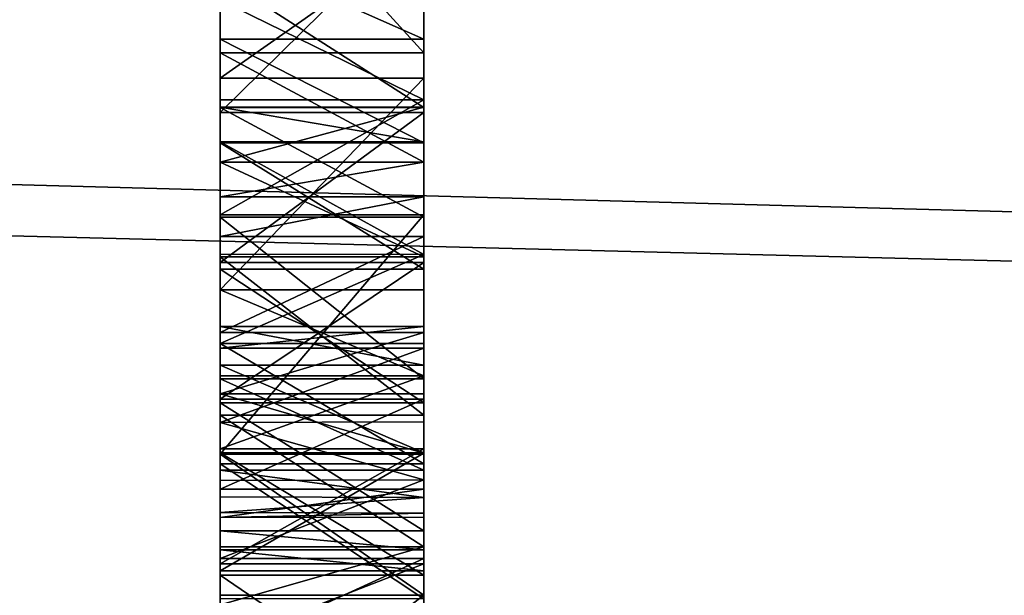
# Model space of a CAD drawing. Header units: millimetres. Extents: x -143 to 143, y -35 to 35.
# Tile 284 of 533: x 114.103 to 115.07, y -12.784 to -12.219. Entities that reach past the tile are written whole.
import ezdxf

# ---------------------------------------------------------------- set-up
doc = ezdxf.new("R2010")
doc.units = ezdxf.units.MM
doc.header["$LTSCALE"] = 65.185185
for name, color, linetype in [('1137', 7, 'CONTINUOUS'), ('1301', 7, 'CONTINUOUS'), ('1323', 7, 'CONTINUOUS'), ('526', 7, 'CONTINUOUS'), ('528', 7, 'CONTINUOUS'), ('529', 7, 'CONTINUOUS'), ('530', 7, 'CONTINUOUS'), ('534', 7, 'CONTINUOUS'), ('732', 7, 'CONTINUOUS'), ('734', 7, 'CONTINUOUS'), ('794', 7, 'CONTINUOUS'), ('795', 7, 'CONTINUOUS'), ('796', 7, 'CONTINUOUS'), ('799', 7, 'CONTINUOUS'), ('800', 7, 'CONTINUOUS'), ('801', 7, 'CONTINUOUS'), ('805', 7, 'CONTINUOUS'), ('806', 7, 'CONTINUOUS'), ('807', 7, 'CONTINUOUS'), ('812', 7, 'CONTINUOUS'), ('813', 7, 'CONTINUOUS'), ('814', 7, 'CONTINUOUS'), ('820', 7, 'CONTINUOUS'), ('821', 7, 'CONTINUOUS'), ('822', 7, 'CONTINUOUS'), ('823', 7, 'CONTINUOUS'), ('824', 7, 'CONTINUOUS'), ('825', 7, 'CONTINUOUS'), ('826', 7, 'CONTINUOUS'), ('827', 7, 'CONTINUOUS'), ('828', 7, 'CONTINUOUS'), ('833', 7, 'CONTINUOUS'), ('834', 7, 'CONTINUOUS'), ('837', 7, 'CONTINUOUS'), ('841', 7, 'CONTINUOUS'), ('842', 7, 'CONTINUOUS'), ('843', 7, 'CONTINUOUS'), ('844', 7, 'CONTINUOUS'), ('849', 7, 'CONTINUOUS')]:
    doc.layers.add(name, color=color, linetype=linetype)

msp = doc.modelspace()

# ---------------------------------------------------------------- linework, layer by layer
at = {"layer": '1137', "linetype": 'CONTINUOUS'}
for points in [[(139.95, -13.08147, 13.08147), (93.65, -11.82631, 14.22632), (139.95, -11.59059, 14.41902), (139.95, -13.08147, 13.08147)], [(93.65, -14.11279, 11.96157), (93.65, -11.82631, 14.22632), (139.95, -13.08147, 13.08147), (93.65, -14.11279, 11.96157)]]:
    msp.add_3dface(points, dxfattribs=at)
at = {"layer": '1301', "linetype": 'CONTINUOUS'}
for points in [[(93.65, -13.08439, -15.78127), (93.65, -10.1533, -17.809), (140.45, -10.28397, -17.73387), (93.65, -13.08439, -15.78127)], [(140.45, -13.20218, -15.68287), (93.65, -13.08439, -15.78127), (140.45, -10.28397, -17.73387), (140.45, -13.20218, -15.68287)]]:
    msp.add_3dface(points, dxfattribs=at)
at = {"layer": '1323', "linetype": 'CONTINUOUS'}
for points in [[(140.45, -13.1119, 15.75843), (140.45, -10.18196, 17.79263), (93.65, -10.29824, 17.72558), (140.45, -13.1119, 15.75843)], [(93.65, -13.2127, 15.67401), (140.45, -13.1119, 15.75843), (93.65, -10.29824, 17.72558), (93.65, -13.2127, 15.67401)]]:
    msp.add_3dface(points, dxfattribs=at)
at = {"layer": '526', "linetype": 'CONTINUOUS'}
for points in [[(114.3, -13.21205, -11.09073), (114.3, -8.51628, -6.39496), (114.3, -11.90267, -7.68726), (114.3, -13.21205, -11.09073)], [(114.3, -9.88123, 3.97288), (114.3, -13.08326, 5.82157), (114.3, -10.45604, 2.02329), (114.3, -9.88123, 3.97288)], [(114.3, -10.45604, 2.02329), (114.3, -13.08326, 5.82157), (114.3, -10.65), (114.3, -10.45604, 2.02329)], [(114.3, -10.65), (114.3, -13.08326, 5.82157), (114.3, -11.1392, -6.85578), (114.3, -10.65)], [(114.3, -13.21509, 11.08711), (114.3, -11.9639, 9.45661), (114.3, -11.08898, 13.21352), (114.3, -13.21509, 11.08711)], [(114.3, -11.1392, -6.85578), (114.3, -13.08326, 5.82157), (114.3, -11.1586, -6.77756), (114.3, -11.1392, -6.85578)], [(114.3, -11.1586, -6.77756), (114.3, -13.08326, 5.82157), (114.3, -11.19317, -6.69285), (114.3, -11.1586, -6.77756)], [(114.3, -11.19317, -6.69285), (114.3, -13.08326, 5.82157), (114.3, -11.24542, -6.60354), (114.3, -11.19317, -6.69285)], [(114.3, -11.24542, -6.60354), (114.3, -13.08326, 5.82157), (114.3, -11.30233, -6.53539), (114.3, -11.24542, -6.60354)], [(114.3, -11.30233, -6.53539), (114.3, -13.08326, 5.82157), (114.3, -11.43125, -6.44559), (114.3, -11.30233, -6.53539)], [(114.3, -11.43125, -6.44559), (114.3, -13.08326, 5.82157), (114.3, -11.58768, -6.4012), (114.3, -11.43125, -6.44559)], [(114.3, -11.58768, -6.4012), (114.3, -13.08326, 5.82157), (114.3, -11.72562, -5.67442), (114.3, -11.58768, -6.4012)], [(114.3, -11.72562, -5.67442), (114.3, -13.08326, 5.82157), (114.3, -11.74458, -5.58201), (114.3, -11.72562, -5.67442)], [(114.3, -11.74458, -5.58201), (114.3, -13.08326, 5.82157), (114.3, -11.78524, -5.47893), (114.3, -11.74458, -5.58201)], [(114.3, -11.78524, -5.47893), (114.3, -13.08326, 5.82157), (114.3, -11.83628, -5.39113), (114.3, -11.78524, -5.47893)], [(114.3, -11.83628, -5.39113), (114.3, -13.08326, 5.82157), (114.3, -11.89408, -5.31993), (114.3, -11.83628, -5.39113)], [(114.3, -11.89408, -5.31993), (114.3, -13.08326, 5.82157), (114.3, -12.03303, -5.21455), (114.3, -11.89408, -5.31993)], [(114.3, -12.03109, -7.73611), (114.3, -13.21205, -11.09073), (114.3, -11.90267, -7.68726), (114.3, -12.03109, -7.73611)], [(114.3, -13.4663, 7.15691), (114.3, -11.9639, 9.45661), (114.3, -13.21509, 11.08711), (114.3, -13.4663, 7.15691)], [(114.3, -12.25117, -7.78946), (114.3, -13.21205, -11.09073), (114.3, -12.03109, -7.73611), (114.3, -12.25117, -7.78946)], [(114.3, -12.03303, -5.21455), (114.3, -13.08326, 5.82157), (114.3, -12.19942, -5.15688), (114.3, -12.03303, -5.21455)], [(114.3, -12.27592, -6.56795), (114.3, -12.13525, -6.50417), (114.3, -12.23766, -5.35582), (114.3, -12.27592, -6.56795)], [(114.3, -12.23766, -5.35582), (114.3, -12.13525, -6.50417), (114.3, -12.14877, -5.3758), (114.3, -12.23766, -5.35582)], [(114.3, -12.19942, -5.15688), (114.3, -13.08326, 5.82157), (114.3, -12.29742, -5.14628), (114.3, -12.19942, -5.15688)], [(114.3, -12.30448, -5.96841), (114.3, -12.27592, -6.56795), (114.3, -12.23766, -5.35582), (114.3, -12.30448, -5.96841)], [(114.3, -12.33953, -5.3553), (114.3, -12.30448, -5.96841), (114.3, -12.23766, -5.35582), (114.3, -12.33953, -5.3553)], [(114.3, -12.35843, -7.79649), (114.3, -13.21205, -11.09073), (114.3, -12.25117, -7.78946), (114.3, -12.35843, -7.79649)], [(114.3, -12.48382, -6.68025), (114.3, -12.27592, -6.56795), (114.3, -12.449, -6.35513), (114.3, -12.48382, -6.68025)], [(114.3, -12.449, -6.35513), (114.3, -12.27592, -6.56795), (114.3, -12.3385, -6.17635), (114.3, -12.449, -6.35513)], [(114.3, -12.3385, -6.17635), (114.3, -12.27592, -6.56795), (114.3, -12.30448, -5.96841), (114.3, -12.3385, -6.17635)], [(114.3, -12.29742, -5.14628), (114.3, -13.08326, 5.82157), (114.3, -12.41014, -5.15045), (114.3, -12.29742, -5.14628)], [(114.3, -12.35861, -5.76541), (114.3, -12.30448, -5.96841), (114.3, -12.33953, -5.3553), (114.3, -12.35861, -5.76541)], [(114.3, -12.46348, -5.37394), (114.3, -12.35861, -5.76541), (114.3, -12.33953, -5.3553), (114.3, -12.46348, -5.37394)], [(114.3, -12.45137, -7.79016), (114.3, -13.21205, -11.09073), (114.3, -12.35843, -7.79649), (114.3, -12.45137, -7.79016)], [(114.3, -12.39248, -5.70586), (114.3, -12.35861, -5.76541), (114.3, -12.46348, -5.37394), (114.3, -12.39248, -5.70586)], [(114.3, -12.43146, -5.65434), (114.3, -12.39248, -5.70586), (114.3, -12.46348, -5.37394), (114.3, -12.43146, -5.65434)], [(114.3, -13.08326, 5.82157), (114.3, -12.93986, 3.21883), (114.3, -12.41014, -5.15045), (114.3, -13.08326, 5.82157)], [(114.3, -12.93986, 3.21883), (114.3, -12.89462, 2.23434), (114.3, -12.41014, -5.15045), (114.3, -12.93986, 3.21883)], [(114.3, -12.41014, -5.15045), (114.3, -12.89462, 2.23434), (114.3, -12.64534, -5.20323), (114.3, -12.41014, -5.15045)], [(114.3, -12.52582, -5.57101), (114.3, -12.43146, -5.65434), (114.3, -12.46348, -5.37394), (114.3, -12.52582, -5.57101)], [(114.3, -12.53665, -6.43231), (114.3, -12.48382, -6.68025), (114.3, -12.449, -6.35513), (114.3, -12.53665, -6.43231)], [(114.3, -12.60693, -7.74543), (114.3, -13.21205, -11.09073), (114.3, -12.45137, -7.79016), (114.3, -12.60693, -7.74543)], [(114.3, -12.59487, -5.41032), (114.3, -12.52582, -5.57101), (114.3, -12.46348, -5.37394), (114.3, -12.59487, -5.41032)], [(114.3, -12.56838, -6.73547), (114.3, -12.48382, -6.68025), (114.3, -12.53665, -6.43231), (114.3, -12.56838, -6.73547)], [(114.3, -12.58606, -5.53543), (114.3, -12.52582, -5.57101), (114.3, -12.59487, -5.41032), (114.3, -12.58606, -5.53543)], [(114.3, -12.65472, -6.50271), (114.3, -12.56838, -6.73547), (114.3, -12.53665, -6.43231), (114.3, -12.65472, -6.50271)], [(114.3, -12.63999, -6.7906), (114.3, -12.56838, -6.73547), (114.3, -12.65472, -6.50271), (114.3, -12.63999, -6.7906)], [(114.3, -12.6444, -5.50983), (114.3, -12.58606, -5.53543), (114.3, -12.59487, -5.41032), (114.3, -12.6444, -5.50983)], [(114.3, -12.72079, -5.46256), (114.3, -12.6444, -5.50983), (114.3, -12.59487, -5.41032), (114.3, -12.72079, -5.46256)], [(114.3, -12.7364, -7.65496), (114.3, -13.21205, -11.09073), (114.3, -12.60693, -7.74543), (114.3, -12.7364, -7.65496)], [(114.3, -12.75291, -6.9018), (114.3, -12.63999, -6.7906), (114.3, -12.65472, -6.50271), (114.3, -12.75291, -6.9018)], [(114.3, -12.75998, -5.48304), (114.3, -12.6444, -5.50983), (114.3, -12.73941, -5.47243), (114.3, -12.75998, -5.48304)], [(114.3, -12.73941, -5.47243), (114.3, -12.6444, -5.50983), (114.3, -12.72079, -5.46256), (114.3, -12.73941, -5.47243)], [(114.3, -12.64534, -5.20323), (114.3, -12.89462, 2.23434), (114.3, -12.78397, -5.25447), (114.3, -12.64534, -5.20323)], [(114.3, -12.78746, -6.5541), (114.3, -12.75291, -6.9018), (114.3, -12.65472, -6.50271), (114.3, -12.78746, -6.5541)], [(114.3, -12.79328, -7.58709), (114.3, -13.21205, -11.09073), (114.3, -12.7364, -7.65496), (114.3, -12.79328, -7.58709)], [(114.3, -12.83114, -7.00863), (114.3, -12.75291, -6.9018), (114.3, -12.78746, -6.5541), (114.3, -12.83114, -7.00863)]]:
    msp.add_3dface(points, dxfattribs=at)
at = {"layer": '528', "linetype": 'CONTINUOUS'}
for points in [[(114.3, -12.30963, -7.57875), (114.3, -12.1125, -7.52622), (114.3, -12.30483, -6.83831), (114.3, -12.30963, -7.57875)], [(114.3, -12.30483, -6.83831), (114.3, -12.1125, -7.52622), (114.3, -12.17634, -6.77211), (114.3, -12.30483, -6.83831)], [(114.3, -12.41238, -6.90103), (114.3, -12.30963, -7.57875), (114.3, -12.30483, -6.83831), (114.3, -12.41238, -6.90103)], [(114.3, -12.45718, -7.58217), (114.3, -12.30963, -7.57875), (114.3, -12.41238, -6.90103), (114.3, -12.45718, -7.58217)], [(114.3, -12.5713, -7.01788), (114.3, -12.45718, -7.58217), (114.3, -12.41238, -6.90103), (114.3, -12.5713, -7.01788)], [(114.3, -12.59133, -7.52921), (114.3, -12.45718, -7.58217), (114.3, -12.5713, -7.01788), (114.3, -12.59133, -7.52921)], [(114.3, -12.6611, -7.12498), (114.3, -12.59133, -7.52921), (114.3, -12.5713, -7.01788), (114.3, -12.6611, -7.12498)], [(114.3, -12.6797, -7.42061), (114.3, -12.59133, -7.52921), (114.3, -12.6611, -7.12498), (114.3, -12.6797, -7.42061)], [(114.3, -12.68728, -7.18109), (114.3, -12.6797, -7.42061), (114.3, -12.6611, -7.12498), (114.3, -12.68728, -7.18109)], [(114.3, -12.7074, -7.32868), (114.3, -12.6797, -7.42061), (114.3, -12.70276, -7.2331), (114.3, -12.7074, -7.32868)], [(114.3, -12.70276, -7.2331), (114.3, -12.6797, -7.42061), (114.3, -12.68728, -7.18109), (114.3, -12.70276, -7.2331)]]:
    msp.add_3dface(points, dxfattribs=at)
at = {"layer": '529', "linetype": 'CONTINUOUS'}
for points in [[(114.3, -12.51998, -5.94212), (114.3, -12.55776, -5.80243), (114.3, -12.54128, -6.0799), (114.3, -12.51998, -5.94212)], [(114.3, -12.54128, -6.0799), (114.3, -12.55776, -5.80243), (114.3, -12.61409, -6.19909), (114.3, -12.54128, -6.0799)], [(114.3, -12.55776, -5.80243), (114.3, -12.64394, -5.68802), (114.3, -12.61409, -6.19909), (114.3, -12.55776, -5.80243)], [(114.3, -12.61409, -6.19909), (114.3, -12.64394, -5.68802), (114.3, -12.67134, -6.24975), (114.3, -12.61409, -6.19909)], [(114.3, -12.64394, -5.68802), (114.3, -12.76411, -5.62303), (114.3, -12.67134, -6.24975), (114.3, -12.64394, -5.68802)], [(114.3, -12.67134, -6.24975), (114.3, -12.76411, -5.62303), (114.3, -12.74768, -6.29532), (114.3, -12.67134, -6.24975)], [(114.3, -12.74768, -6.29532), (114.3, -12.76411, -5.62303), (114.3, -12.83958, -6.33139), (114.3, -12.74768, -6.29532)], [(114.3, -12.76411, -5.62303), (114.3, -12.90087, -5.61079), (114.3, -12.83958, -6.33139), (114.3, -12.76411, -5.62303)]]:
    msp.add_3dface(points, dxfattribs=at)
at = {"layer": '530', "linetype": 'CONTINUOUS'}
for points in [[(114.3, -11.9639, 9.45661), (114.3, -13.4663, 7.15691), (111.3, -11.9639, 9.45661), (114.3, -11.9639, 9.45661)], [(114.3, -13.4663, 7.15691), (111.3, -13.4663, 7.15691), (111.3, -11.9639, 9.45661), (114.3, -13.4663, 7.15691)]]:
    msp.add_3dface(points, dxfattribs=at)
at = {"layer": '534', "linetype": 'CONTINUOUS'}
for points in [[(114.3, -8.51628, -6.39496), (114.3, -13.21205, -11.09073), (111.26194, -8.73668, -6.61536), (114.3, -8.51628, -6.39496)], [(114.3, -13.21205, -11.09073), (111.3, -8.87323, -6.75191), (111.26194, -8.73668, -6.61536), (114.3, -13.21205, -11.09073)], [(111.3, -8.87323, -6.75191), (114.3, -13.21205, -11.09073), (114.05131, -13.38855, -11.26723), (111.3, -8.87323, -6.75191)]]:
    msp.add_3dface(points, dxfattribs=at)
at = {"layer": '732', "linetype": 'CONTINUOUS'}
for points in [[(114.3, -13.21509, 11.08711), (114.3, -11.08898, 13.21352), (113.8, -13.59736, 11.4094), (114.3, -13.21509, 11.08711)], [(114.3, -11.08898, 13.21352), (113.8, -11.4094, 13.59736), (113.8, -13.59736, 11.4094), (114.3, -11.08898, 13.21352)]]:
    msp.add_3dface(points, dxfattribs=at)
at = {"layer": '734', "linetype": 'CONTINUOUS'}
for points in [[(114.3, -13.08326, 5.82157), (114.3, -9.88123, 3.97288), (111.3, -13.08326, 5.82157), (114.3, -13.08326, 5.82157)], [(111.3, -13.08326, 5.82157), (114.3, -9.88123, 3.97288), (111.3, -10.31841, 4.22528), (111.3, -13.08326, 5.82157)]]:
    msp.add_3dface(points, dxfattribs=at)
at = {"layer": '794', "linetype": 'CONTINUOUS'}
for points in [[(114.3, -12.25117, -7.78946), (114.3, -12.03109, -7.73611), (114.5, -12.25117, -7.78946), (114.3, -12.25117, -7.78946)], [(114.5, -12.25117, -7.78946), (114.3, -12.03109, -7.73611), (114.5, -12.03109, -7.73611), (114.5, -12.25117, -7.78946)]]:
    msp.add_3dface(points, dxfattribs=at)
at = {"layer": '795', "linetype": 'CONTINUOUS'}
for points in [[(114.3, -12.35843, -7.79649), (114.3, -12.25117, -7.78946), (114.5, -12.35842, -7.79649), (114.3, -12.35843, -7.79649)], [(114.3, -12.25117, -7.78946), (114.5, -12.25117, -7.78946), (114.5, -12.35842, -7.79649), (114.3, -12.25117, -7.78946)], [(114.5, -12.45137, -7.79016), (114.3, -12.35843, -7.79649), (114.5, -12.35842, -7.79649), (114.5, -12.45137, -7.79016)], [(114.3, -12.45137, -7.79016), (114.3, -12.35843, -7.79649), (114.5, -12.45137, -7.79016), (114.3, -12.45137, -7.79016)], [(114.3, -12.60693, -7.74543), (114.3, -12.45137, -7.79016), (114.5, -12.60693, -7.74543), (114.3, -12.60693, -7.74543)], [(114.5, -12.60693, -7.74543), (114.3, -12.45137, -7.79016), (114.5, -12.45137, -7.79016), (114.5, -12.60693, -7.74543)]]:
    msp.add_3dface(points, dxfattribs=at)
at = {"layer": '796', "linetype": 'CONTINUOUS'}
for points in [[(114.3, -12.7364, -7.65496), (114.3, -12.60693, -7.74543), (114.5, -12.73645, -7.65491), (114.3, -12.7364, -7.65496)], [(114.3, -12.60693, -7.74543), (114.5, -12.60693, -7.74543), (114.5, -12.73645, -7.65491), (114.3, -12.60693, -7.74543)], [(114.3, -12.79328, -7.58709), (114.3, -12.7364, -7.65496), (114.5, -12.73645, -7.65491), (114.3, -12.79328, -7.58709)], [(114.5, -12.7933, -7.58706), (114.3, -12.79328, -7.58709), (114.5, -12.73645, -7.65491), (114.5, -12.7933, -7.58706)]]:
    msp.add_3dface(points, dxfattribs=at)
at = {"layer": '799', "linetype": 'CONTINUOUS'}
for points in [[(114.3, -12.63999, -6.7906), (114.3, -12.75291, -6.9018), (114.5, -12.63999, -6.7906), (114.3, -12.63999, -6.7906)], [(114.5, -12.63999, -6.7906), (114.3, -12.75291, -6.9018), (114.5, -12.75291, -6.9018), (114.5, -12.63999, -6.7906)], [(114.3, -12.75291, -6.9018), (114.3, -12.83114, -7.00863), (114.5, -12.75291, -6.9018), (114.3, -12.75291, -6.9018)], [(114.3, -12.83114, -7.00863), (114.5, -12.83114, -7.00863), (114.5, -12.75291, -6.9018), (114.3, -12.83114, -7.00863)]]:
    msp.add_3dface(points, dxfattribs=at)
at = {"layer": '800', "linetype": 'CONTINUOUS'}
for points in [[(114.3, -12.27592, -6.56795), (114.3, -12.48382, -6.68025), (114.5, -12.27592, -6.56795), (114.3, -12.27592, -6.56795)], [(114.5, -12.27592, -6.56795), (114.3, -12.48382, -6.68025), (114.5, -12.48381, -6.68025), (114.5, -12.27592, -6.56795)], [(114.5, -12.48381, -6.68025), (114.3, -12.48382, -6.68025), (114.5, -12.56837, -6.73547), (114.5, -12.48381, -6.68025)], [(114.3, -12.48382, -6.68025), (114.3, -12.56838, -6.73547), (114.5, -12.56837, -6.73547), (114.3, -12.48382, -6.68025)], [(114.3, -12.56838, -6.73547), (114.3, -12.63999, -6.7906), (114.5, -12.56837, -6.73547), (114.3, -12.56838, -6.73547)], [(114.3, -12.63999, -6.7906), (114.5, -12.63999, -6.7906), (114.5, -12.56837, -6.73547), (114.3, -12.63999, -6.7906)]]:
    msp.add_3dface(points, dxfattribs=at)
at = {"layer": '801', "linetype": 'CONTINUOUS'}
for points in [[(114.3, -12.13525, -6.50417), (114.3, -12.27592, -6.56795), (114.5, -12.13525, -6.50417), (114.3, -12.13525, -6.50417)], [(114.3, -12.27592, -6.56795), (114.5, -12.27592, -6.56795), (114.5, -12.13525, -6.50417), (114.3, -12.27592, -6.56795)]]:
    msp.add_3dface(points, dxfattribs=at)
at = {"layer": '805', "linetype": 'CONTINUOUS'}
for points in [[(114.5, -12.25117, -7.78946), (114.5, -12.03109, -7.73611), (114.5, -12.11249, -7.52622), (114.5, -12.25117, -7.78946)], [(114.5, -12.30963, -7.57875), (114.5, -12.25117, -7.78946), (114.5, -12.11249, -7.52622), (114.5, -12.30963, -7.57875)], [(114.5, -12.13525, -6.50417), (114.5, -12.27592, -6.56795), (114.5, -12.17634, -6.77211), (114.5, -12.13525, -6.50417)], [(114.5, -12.17634, -6.77211), (114.5, -12.27592, -6.56795), (114.5, -12.30483, -6.83831), (114.5, -12.17634, -6.77211)], [(114.5, -12.35842, -7.79649), (114.5, -12.25117, -7.78946), (114.5, -12.30963, -7.57875), (114.5, -12.35842, -7.79649)], [(114.5, -12.27592, -6.56795), (114.5, -12.48381, -6.68025), (114.5, -12.30483, -6.83831), (114.5, -12.27592, -6.56795)], [(114.5, -12.30483, -6.83831), (114.5, -12.48381, -6.68025), (114.5, -12.41238, -6.90103), (114.5, -12.30483, -6.83831)], [(114.5, -12.45718, -7.58217), (114.5, -12.35842, -7.79649), (114.5, -12.30963, -7.57875), (114.5, -12.45718, -7.58217)], [(114.5, -12.45137, -7.79016), (114.5, -12.35842, -7.79649), (114.5, -12.45718, -7.58217), (114.5, -12.45137, -7.79016)], [(114.5, -12.48381, -6.68025), (114.5, -12.56837, -6.73547), (114.5, -12.41238, -6.90103), (114.5, -12.48381, -6.68025)], [(114.5, -12.41238, -6.90103), (114.5, -12.56837, -6.73547), (114.5, -12.5713, -7.01788), (114.5, -12.41238, -6.90103)], [(114.5, -12.60693, -7.74543), (114.5, -12.45137, -7.79016), (114.5, -12.5913, -7.52923), (114.5, -12.60693, -7.74543)], [(114.5, -12.45137, -7.79016), (114.5, -12.45718, -7.58217), (114.5, -12.5913, -7.52923), (114.5, -12.45137, -7.79016)], [(114.5, -12.56837, -6.73547), (114.5, -12.63999, -6.7906), (114.5, -12.5713, -7.01788), (114.5, -12.56837, -6.73547)], [(114.5, -12.5713, -7.01788), (114.5, -12.63999, -6.7906), (114.5, -12.6611, -7.12498), (114.5, -12.5713, -7.01788)], [(114.5, -12.6797, -7.42061), (114.5, -12.60693, -7.74543), (114.5, -12.5913, -7.52923), (114.5, -12.6797, -7.42061)], [(114.5, -12.73645, -7.65491), (114.5, -12.60693, -7.74543), (114.5, -12.7073, -7.32949), (114.5, -12.73645, -7.65491)], [(114.5, -12.7073, -7.32949), (114.5, -12.60693, -7.74543), (114.5, -12.6797, -7.42061), (114.5, -12.7073, -7.32949)], [(114.5, -12.63999, -6.7906), (114.5, -12.75291, -6.9018), (114.5, -12.6611, -7.12498), (114.5, -12.63999, -6.7906)], [(114.5, -12.6611, -7.12498), (114.5, -12.75291, -6.9018), (114.5, -12.68775, -7.18231), (114.5, -12.6611, -7.12498)], [(114.5, -12.68775, -7.18231), (114.5, -12.75291, -6.9018), (114.5, -12.70312, -7.23481), (114.5, -12.68775, -7.18231)], [(114.5, -12.70312, -7.23481), (114.5, -12.75291, -6.9018), (114.5, -12.7073, -7.32949), (114.5, -12.70312, -7.23481)], [(114.5, -12.75291, -6.9018), (114.5, -12.73645, -7.65491), (114.5, -12.7073, -7.32949), (114.5, -12.75291, -6.9018)], [(114.5, -12.7933, -7.58706), (114.5, -12.73645, -7.65491), (114.5, -12.75291, -6.9018), (114.5, -12.7933, -7.58706)], [(114.5, -12.83114, -7.00863), (114.5, -12.7933, -7.58706), (114.5, -12.75291, -6.9018), (114.5, -12.83114, -7.00863)]]:
    msp.add_3dface(points, dxfattribs=at)
at = {"layer": '806', "linetype": 'CONTINUOUS'}
for points in [[(114.5, -12.23766, -5.35582), (114.5, -12.14877, -5.3758), (114.5, -12.19938, -5.15689), (114.5, -12.23766, -5.35582)], [(114.5, -12.29741, -5.14628), (114.5, -12.23766, -5.35582), (114.5, -12.19938, -5.15689), (114.5, -12.29741, -5.14628)], [(114.5, -12.33952, -5.3553), (114.5, -12.23766, -5.35582), (114.5, -12.29741, -5.14628), (114.5, -12.33952, -5.3553)], [(114.5, -12.41014, -5.15045), (114.5, -12.33952, -5.3553), (114.5, -12.29741, -5.14628), (114.5, -12.41014, -5.15045)], [(114.5, -12.30448, -5.96841), (114.5, -12.35861, -5.76541), (114.5, -12.3385, -6.17635), (114.5, -12.30448, -5.96841)], [(114.5, -12.39248, -5.70586), (114.5, -12.43146, -5.65434), (114.5, -12.3385, -6.17635), (114.5, -12.39248, -5.70586)], [(114.5, -12.3385, -6.17635), (114.5, -12.43146, -5.65434), (114.5, -12.44907, -6.35521), (114.5, -12.3385, -6.17635)], [(114.5, -12.35861, -5.76541), (114.5, -12.39248, -5.70586), (114.5, -12.3385, -6.17635), (114.5, -12.35861, -5.76541)], [(114.5, -12.46346, -5.37394), (114.5, -12.33952, -5.3553), (114.5, -12.41014, -5.15045), (114.5, -12.46346, -5.37394)], [(114.5, -12.64533, -5.20323), (114.5, -12.46346, -5.37394), (114.5, -12.41014, -5.15045), (114.5, -12.64533, -5.20323)], [(114.5, -12.43146, -5.65434), (114.5, -12.52582, -5.57101), (114.5, -12.44907, -6.35521), (114.5, -12.43146, -5.65434)], [(114.5, -12.44907, -6.35521), (114.5, -12.52582, -5.57101), (114.5, -12.51998, -5.94211), (114.5, -12.44907, -6.35521)], [(114.5, -12.53669, -6.43234), (114.5, -12.44907, -6.35521), (114.5, -12.51998, -5.94211), (114.5, -12.53669, -6.43234)], [(114.5, -12.59486, -5.41031), (114.5, -12.46346, -5.37394), (114.5, -12.64533, -5.20323), (114.5, -12.59486, -5.41031)], [(114.5, -12.51998, -5.94211), (114.5, -12.52582, -5.57101), (114.5, -12.55776, -5.80243), (114.5, -12.51998, -5.94211)], [(114.5, -12.54128, -6.0799), (114.5, -12.53669, -6.43234), (114.5, -12.51998, -5.94211), (114.5, -12.54128, -6.0799)], [(114.5, -12.52582, -5.57101), (114.5, -12.58605, -5.53543), (114.5, -12.55776, -5.80243), (114.5, -12.52582, -5.57101)], [(114.5, -12.65472, -6.50271), (114.5, -12.53669, -6.43234), (114.5, -12.61362, -6.19858), (114.5, -12.65472, -6.50271)], [(114.5, -12.61362, -6.19858), (114.5, -12.53669, -6.43234), (114.5, -12.54128, -6.0799), (114.5, -12.61362, -6.19858)], [(114.5, -12.55776, -5.80243), (114.5, -12.58605, -5.53543), (114.5, -12.64394, -5.68802), (114.5, -12.55776, -5.80243)], [(114.5, -12.58605, -5.53543), (114.5, -12.64439, -5.50983), (114.5, -12.64394, -5.68802), (114.5, -12.58605, -5.53543)], [(114.5, -12.72079, -5.46256), (114.5, -12.59486, -5.41031), (114.5, -12.64533, -5.20323), (114.5, -12.72079, -5.46256)], [(114.5, -12.67068, -6.24927), (114.5, -12.65472, -6.50271), (114.5, -12.61362, -6.19858), (114.5, -12.67068, -6.24927)], [(114.5, -12.64439, -5.50983), (114.5, -12.75998, -5.48304), (114.5, -12.64394, -5.68802), (114.5, -12.64439, -5.50983)], [(114.5, -12.75998, -5.48304), (114.5, -12.76411, -5.62303), (114.5, -12.64394, -5.68802), (114.5, -12.75998, -5.48304)], [(114.5, -12.78396, -5.25447), (114.5, -12.72079, -5.46256), (114.5, -12.64533, -5.20323), (114.5, -12.78396, -5.25447)], [(114.5, -12.78751, -6.55411), (114.5, -12.65472, -6.50271), (114.5, -12.74768, -6.29532), (114.5, -12.78751, -6.55411)], [(114.5, -12.74768, -6.29532), (114.5, -12.65472, -6.50271), (114.5, -12.67068, -6.24927), (114.5, -12.74768, -6.29532)], [(114.5, -12.73943, -5.47244), (114.5, -12.72079, -5.46256), (114.5, -12.78396, -5.25447), (114.5, -12.73943, -5.47244)], [(114.5, -12.75998, -5.48304), (114.5, -12.73943, -5.47244), (114.5, -12.78396, -5.25447), (114.5, -12.75998, -5.48304)], [(114.5, -12.83958, -6.33139), (114.5, -12.78751, -6.55411), (114.5, -12.74768, -6.29532), (114.5, -12.83958, -6.33139)], [(114.5, -12.75998, -5.48304), (114.5, -12.78396, -5.25447), (114.5, -12.76411, -5.62303), (114.5, -12.75998, -5.48304)], [(114.5, -12.76411, -5.62303), (114.5, -12.78396, -5.25447), (114.5, -12.90087, -5.61079), (114.5, -12.76411, -5.62303)], [(114.5, -12.78396, -5.25447), (114.5, -12.93743, -5.32369), (114.5, -12.90087, -5.61079), (114.5, -12.78396, -5.25447)]]:
    msp.add_3dface(points, dxfattribs=at)
at = {"layer": '807', "linetype": 'CONTINUOUS'}
for points in [[(114.3, -12.1125, -7.52622), (114.3, -12.30963, -7.57875), (114.5, -12.11249, -7.52622), (114.3, -12.1125, -7.52622)], [(114.3, -12.30963, -7.57875), (114.5, -12.30963, -7.57875), (114.5, -12.11249, -7.52622), (114.3, -12.30963, -7.57875)], [(114.3, -12.30963, -7.57875), (114.3, -12.45718, -7.58217), (114.5, -12.30963, -7.57875), (114.3, -12.30963, -7.57875)], [(114.3, -12.45718, -7.58217), (114.5, -12.45718, -7.58217), (114.5, -12.30963, -7.57875), (114.3, -12.45718, -7.58217)]]:
    msp.add_3dface(points, dxfattribs=at)
at = {"layer": '812', "linetype": 'CONTINUOUS'}
for points in [[(114.3, -12.30483, -6.83831), (114.3, -12.17634, -6.77211), (114.5, -12.30483, -6.83831), (114.3, -12.30483, -6.83831)], [(114.3, -12.17634, -6.77211), (114.5, -12.17634, -6.77211), (114.5, -12.30483, -6.83831), (114.3, -12.17634, -6.77211)], [(114.3, -12.41238, -6.90103), (114.3, -12.30483, -6.83831), (114.5, -12.41238, -6.90103), (114.3, -12.41238, -6.90103)], [(114.3, -12.30483, -6.83831), (114.5, -12.30483, -6.83831), (114.5, -12.41238, -6.90103), (114.3, -12.30483, -6.83831)], [(114.3, -12.5713, -7.01788), (114.3, -12.41238, -6.90103), (114.5, -12.5713, -7.01788), (114.3, -12.5713, -7.01788)], [(114.3, -12.41238, -6.90103), (114.5, -12.41238, -6.90103), (114.5, -12.5713, -7.01788), (114.3, -12.41238, -6.90103)], [(114.3, -12.6611, -7.12498), (114.3, -12.5713, -7.01788), (114.5, -12.6611, -7.12498), (114.3, -12.6611, -7.12498)], [(114.3, -12.5713, -7.01788), (114.5, -12.5713, -7.01788), (114.5, -12.6611, -7.12498), (114.3, -12.5713, -7.01788)]]:
    msp.add_3dface(points, dxfattribs=at)
at = {"layer": '813', "linetype": 'CONTINUOUS'}
for points in [[(114.3, -12.68728, -7.18109), (114.3, -12.6611, -7.12498), (114.5, -12.68775, -7.18231), (114.3, -12.68728, -7.18109)], [(114.3, -12.6611, -7.12498), (114.5, -12.6611, -7.12498), (114.5, -12.68775, -7.18231), (114.3, -12.6611, -7.12498)], [(114.3, -12.6797, -7.42061), (114.3, -12.7074, -7.32868), (114.5, -12.6797, -7.42061), (114.3, -12.6797, -7.42061)], [(114.3, -12.7074, -7.32868), (114.5, -12.7073, -7.32949), (114.5, -12.6797, -7.42061), (114.3, -12.7074, -7.32868)], [(114.3, -12.70276, -7.2331), (114.3, -12.68728, -7.18109), (114.5, -12.68775, -7.18231), (114.3, -12.70276, -7.2331)], [(114.3, -12.70276, -7.2331), (114.5, -12.68775, -7.18231), (114.5, -12.70312, -7.23481), (114.3, -12.70276, -7.2331)], [(114.3, -12.7074, -7.32868), (114.3, -12.70276, -7.2331), (114.5, -12.70312, -7.23481), (114.3, -12.7074, -7.32868)], [(114.3, -12.7074, -7.32868), (114.5, -12.70312, -7.23481), (114.5, -12.7073, -7.32949), (114.3, -12.7074, -7.32868)]]:
    msp.add_3dface(points, dxfattribs=at)
at = {"layer": '814', "linetype": 'CONTINUOUS'}
for points in [[(114.3, -12.45718, -7.58217), (114.3, -12.59133, -7.52921), (114.5, -12.45718, -7.58217), (114.3, -12.45718, -7.58217)], [(114.5, -12.45718, -7.58217), (114.3, -12.59133, -7.52921), (114.5, -12.5913, -7.52923), (114.5, -12.45718, -7.58217)], [(114.3, -12.59133, -7.52921), (114.3, -12.6797, -7.42061), (114.5, -12.5913, -7.52923), (114.3, -12.59133, -7.52921)], [(114.3, -12.6797, -7.42061), (114.5, -12.6797, -7.42061), (114.5, -12.5913, -7.52923), (114.3, -12.6797, -7.42061)]]:
    msp.add_3dface(points, dxfattribs=at)
at = {"layer": '820', "linetype": 'CONTINUOUS'}
for points in [[(114.3, -12.23766, -5.35582), (114.3, -12.14877, -5.3758), (114.5, -12.23766, -5.35582), (114.3, -12.23766, -5.35582)], [(114.3, -12.14877, -5.3758), (114.5, -12.14877, -5.3758), (114.5, -12.23766, -5.35582), (114.3, -12.14877, -5.3758)]]:
    msp.add_3dface(points, dxfattribs=at)
at = {"layer": '821', "linetype": 'CONTINUOUS'}
for points in [[(114.3, -12.33953, -5.3553), (114.3, -12.23766, -5.35582), (114.5, -12.33952, -5.3553), (114.3, -12.33953, -5.3553)], [(114.3, -12.23766, -5.35582), (114.5, -12.23766, -5.35582), (114.5, -12.33952, -5.3553), (114.3, -12.23766, -5.35582)], [(114.3, -12.33953, -5.3553), (114.5, -12.33952, -5.3553), (114.5, -12.46346, -5.37394), (114.3, -12.33953, -5.3553)], [(114.3, -12.46348, -5.37394), (114.3, -12.33953, -5.3553), (114.5, -12.46346, -5.37394), (114.3, -12.46348, -5.37394)]]:
    msp.add_3dface(points, dxfattribs=at)
at = {"layer": '822', "linetype": 'CONTINUOUS'}
for points in [[(114.3, -12.46348, -5.37394), (114.5, -12.46346, -5.37394), (114.5, -12.59486, -5.41031), (114.3, -12.46348, -5.37394)], [(114.3, -12.59487, -5.41032), (114.3, -12.46348, -5.37394), (114.5, -12.59486, -5.41031), (114.3, -12.59487, -5.41032)], [(114.3, -12.59487, -5.41032), (114.5, -12.59486, -5.41031), (114.5, -12.72079, -5.46256), (114.3, -12.59487, -5.41032)], [(114.3, -12.72079, -5.46256), (114.3, -12.59487, -5.41032), (114.5, -12.72079, -5.46256), (114.3, -12.72079, -5.46256)]]:
    msp.add_3dface(points, dxfattribs=at)
at = {"layer": '823', "linetype": 'CONTINUOUS'}
for points in [[(114.3, -12.73941, -5.47243), (114.3, -12.72079, -5.46256), (114.5, -12.73943, -5.47244), (114.3, -12.73941, -5.47243)], [(114.3, -12.72079, -5.46256), (114.5, -12.72079, -5.46256), (114.5, -12.73943, -5.47244), (114.3, -12.72079, -5.46256)], [(114.3, -12.75998, -5.48304), (114.3, -12.73941, -5.47243), (114.5, -12.75998, -5.48304), (114.3, -12.75998, -5.48304)], [(114.3, -12.73941, -5.47243), (114.5, -12.73943, -5.47244), (114.5, -12.75998, -5.48304), (114.3, -12.73941, -5.47243)]]:
    msp.add_3dface(points, dxfattribs=at)
at = {"layer": '824', "linetype": 'CONTINUOUS'}
for points in [[(114.3, -12.52582, -5.57101), (114.3, -12.58606, -5.53543), (114.5, -12.52582, -5.57101), (114.3, -12.52582, -5.57101)], [(114.3, -12.58606, -5.53543), (114.5, -12.58605, -5.53543), (114.5, -12.52582, -5.57101), (114.3, -12.58606, -5.53543)], [(114.3, -12.58606, -5.53543), (114.5, -12.64439, -5.50983), (114.5, -12.58605, -5.53543), (114.3, -12.58606, -5.53543)], [(114.3, -12.58606, -5.53543), (114.3, -12.6444, -5.50983), (114.5, -12.64439, -5.50983), (114.3, -12.58606, -5.53543)], [(114.3, -12.6444, -5.50983), (114.3, -12.75998, -5.48304), (114.5, -12.64439, -5.50983), (114.3, -12.6444, -5.50983)], [(114.3, -12.75998, -5.48304), (114.5, -12.75998, -5.48304), (114.5, -12.64439, -5.50983), (114.3, -12.75998, -5.48304)]]:
    msp.add_3dface(points, dxfattribs=at)
at = {"layer": '825', "linetype": 'CONTINUOUS'}
for points in [[(114.3, -12.35861, -5.76541), (114.3, -12.39248, -5.70586), (114.5, -12.35861, -5.76541), (114.3, -12.35861, -5.76541)], [(114.3, -12.39248, -5.70586), (114.5, -12.39248, -5.70586), (114.5, -12.35861, -5.76541), (114.3, -12.39248, -5.70586)], [(114.3, -12.39248, -5.70586), (114.3, -12.43146, -5.65434), (114.5, -12.39248, -5.70586), (114.3, -12.39248, -5.70586)], [(114.3, -12.43146, -5.65434), (114.5, -12.43146, -5.65434), (114.5, -12.39248, -5.70586), (114.3, -12.43146, -5.65434)], [(114.3, -12.43146, -5.65434), (114.3, -12.52582, -5.57101), (114.5, -12.43146, -5.65434), (114.3, -12.43146, -5.65434)], [(114.3, -12.52582, -5.57101), (114.5, -12.52582, -5.57101), (114.5, -12.43146, -5.65434), (114.3, -12.52582, -5.57101)]]:
    msp.add_3dface(points, dxfattribs=at)
at = {"layer": '826', "linetype": 'CONTINUOUS'}
for points in [[(114.3, -12.3385, -6.17635), (114.3, -12.30448, -5.96841), (114.5, -12.3385, -6.17635), (114.3, -12.3385, -6.17635)], [(114.3, -12.30448, -5.96841), (114.3, -12.35861, -5.76541), (114.5, -12.30448, -5.96841), (114.3, -12.30448, -5.96841)], [(114.3, -12.30448, -5.96841), (114.5, -12.30448, -5.96841), (114.5, -12.3385, -6.17635), (114.3, -12.30448, -5.96841)], [(114.3, -12.35861, -5.76541), (114.5, -12.35861, -5.76541), (114.5, -12.30448, -5.96841), (114.3, -12.35861, -5.76541)]]:
    msp.add_3dface(points, dxfattribs=at)
at = {"layer": '827', "linetype": 'CONTINUOUS'}
for points in [[(114.3, -12.449, -6.35513), (114.3, -12.3385, -6.17635), (114.5, -12.44907, -6.35521), (114.3, -12.449, -6.35513)], [(114.3, -12.3385, -6.17635), (114.5, -12.3385, -6.17635), (114.5, -12.44907, -6.35521), (114.3, -12.3385, -6.17635)], [(114.3, -12.53665, -6.43231), (114.3, -12.449, -6.35513), (114.5, -12.44907, -6.35521), (114.3, -12.53665, -6.43231)], [(114.3, -12.53665, -6.43231), (114.5, -12.44907, -6.35521), (114.5, -12.53669, -6.43234), (114.3, -12.53665, -6.43231)], [(114.3, -12.65472, -6.50271), (114.3, -12.53665, -6.43231), (114.5, -12.65472, -6.50271), (114.3, -12.65472, -6.50271)], [(114.3, -12.53665, -6.43231), (114.5, -12.53669, -6.43234), (114.5, -12.65472, -6.50271), (114.3, -12.53665, -6.43231)]]:
    msp.add_3dface(points, dxfattribs=at)
at = {"layer": '828', "linetype": 'CONTINUOUS'}
for points in [[(114.3, -12.78746, -6.5541), (114.3, -12.65472, -6.50271), (114.5, -12.78751, -6.55411), (114.3, -12.78746, -6.5541)], [(114.3, -12.65472, -6.50271), (114.5, -12.65472, -6.50271), (114.5, -12.78751, -6.55411), (114.3, -12.65472, -6.50271)]]:
    msp.add_3dface(points, dxfattribs=at)
at = {"layer": '833', "linetype": 'CONTINUOUS'}
for points in [[(114.3, -12.41014, -5.15045), (114.3, -12.64534, -5.20323), (114.5, -12.41014, -5.15045), (114.3, -12.41014, -5.15045)], [(114.3, -12.64534, -5.20323), (114.5, -12.64533, -5.20323), (114.5, -12.41014, -5.15045), (114.3, -12.64534, -5.20323)], [(114.3, -12.64534, -5.20323), (114.5, -12.78396, -5.25447), (114.5, -12.64533, -5.20323), (114.3, -12.64534, -5.20323)], [(114.3, -12.64534, -5.20323), (114.3, -12.78397, -5.25447), (114.5, -12.78396, -5.25447), (114.3, -12.64534, -5.20323)], [(114.3, -12.78397, -5.25447), (114.3, -12.93743, -5.32369), (114.5, -12.78396, -5.25447), (114.3, -12.78397, -5.25447)], [(114.3, -12.93743, -5.32369), (114.5, -12.93743, -5.32369), (114.5, -12.78396, -5.25447), (114.3, -12.93743, -5.32369)]]:
    msp.add_3dface(points, dxfattribs=at)
at = {"layer": '834', "linetype": 'CONTINUOUS'}
for points in [[(114.3, -12.19942, -5.15688), (114.5, -12.29741, -5.14628), (114.5, -12.19938, -5.15689), (114.3, -12.19942, -5.15688)], [(114.3, -12.19942, -5.15688), (114.3, -12.29742, -5.14628), (114.5, -12.29741, -5.14628), (114.3, -12.19942, -5.15688)], [(114.3, -12.29742, -5.14628), (114.3, -12.41014, -5.15045), (114.5, -12.29741, -5.14628), (114.3, -12.29742, -5.14628)], [(114.3, -12.41014, -5.15045), (114.5, -12.41014, -5.15045), (114.5, -12.29741, -5.14628), (114.3, -12.41014, -5.15045)]]:
    msp.add_3dface(points, dxfattribs=at)
at = {"layer": '837', "linetype": 'CONTINUOUS'}
for points in [[(114.3, -12.90087, -5.61079), (114.3, -12.76411, -5.62303), (114.5, -12.90087, -5.61079), (114.3, -12.90087, -5.61079)], [(114.3, -12.76411, -5.62303), (114.5, -12.76411, -5.62303), (114.5, -12.90087, -5.61079), (114.3, -12.76411, -5.62303)]]:
    msp.add_3dface(points, dxfattribs=at)
at = {"layer": '841', "linetype": 'CONTINUOUS'}
for points in [[(114.3, -12.74768, -6.29532), (114.3, -12.83958, -6.33139), (114.5, -12.74768, -6.29532), (114.3, -12.74768, -6.29532)], [(114.3, -12.83958, -6.33139), (114.5, -12.83958, -6.33139), (114.5, -12.74768, -6.29532), (114.3, -12.83958, -6.33139)]]:
    msp.add_3dface(points, dxfattribs=at)
at = {"layer": '842', "linetype": 'CONTINUOUS'}
for points in [[(114.3, -12.54128, -6.0799), (114.3, -12.61409, -6.19909), (114.5, -12.54128, -6.0799), (114.3, -12.54128, -6.0799)], [(114.3, -12.61409, -6.19909), (114.5, -12.61362, -6.19858), (114.5, -12.54128, -6.0799), (114.3, -12.61409, -6.19909)], [(114.3, -12.61409, -6.19909), (114.5, -12.67068, -6.24927), (114.5, -12.61362, -6.19858), (114.3, -12.61409, -6.19909)], [(114.3, -12.61409, -6.19909), (114.3, -12.67134, -6.24975), (114.5, -12.67068, -6.24927), (114.3, -12.61409, -6.19909)], [(114.3, -12.67134, -6.24975), (114.3, -12.74768, -6.29532), (114.5, -12.67068, -6.24927), (114.3, -12.67134, -6.24975)], [(114.3, -12.74768, -6.29532), (114.5, -12.74768, -6.29532), (114.5, -12.67068, -6.24927), (114.3, -12.74768, -6.29532)]]:
    msp.add_3dface(points, dxfattribs=at)
at = {"layer": '843', "linetype": 'CONTINUOUS'}
for points in [[(114.3, -12.55776, -5.80243), (114.3, -12.51998, -5.94212), (114.5, -12.55776, -5.80243), (114.3, -12.55776, -5.80243)], [(114.3, -12.51998, -5.94212), (114.3, -12.54128, -6.0799), (114.5, -12.51998, -5.94211), (114.3, -12.51998, -5.94212)], [(114.3, -12.51998, -5.94212), (114.5, -12.51998, -5.94211), (114.5, -12.55776, -5.80243), (114.3, -12.51998, -5.94212)], [(114.3, -12.54128, -6.0799), (114.5, -12.54128, -6.0799), (114.5, -12.51998, -5.94211), (114.3, -12.54128, -6.0799)]]:
    msp.add_3dface(points, dxfattribs=at)
at = {"layer": '844', "linetype": 'CONTINUOUS'}
for points in [[(114.3, -12.64394, -5.68802), (114.3, -12.55776, -5.80243), (114.5, -12.64394, -5.68802), (114.3, -12.64394, -5.68802)], [(114.3, -12.55776, -5.80243), (114.5, -12.55776, -5.80243), (114.5, -12.64394, -5.68802), (114.3, -12.55776, -5.80243)], [(114.3, -12.76411, -5.62303), (114.3, -12.64394, -5.68802), (114.5, -12.76411, -5.62303), (114.3, -12.76411, -5.62303)], [(114.5, -12.76411, -5.62303), (114.3, -12.64394, -5.68802), (114.5, -12.64394, -5.68802), (114.5, -12.76411, -5.62303)]]:
    msp.add_3dface(points, dxfattribs=at)
at = {"layer": '849', "linetype": 'CONTINUOUS'}
for points in [[(139.95, -11.59059, -14.41902), (93.65, -11.9166, -14.15078), (139.95, -13.08147, -13.08147), (139.95, -11.59059, -14.41902)], [(93.65, -11.9166, -14.15078), (93.65, -14.18862, -11.87152), (139.95, -13.08147, -13.08147), (93.65, -11.9166, -14.15078)]]:
    msp.add_3dface(points, dxfattribs=at)

doc.saveas('drawing.dxf')
